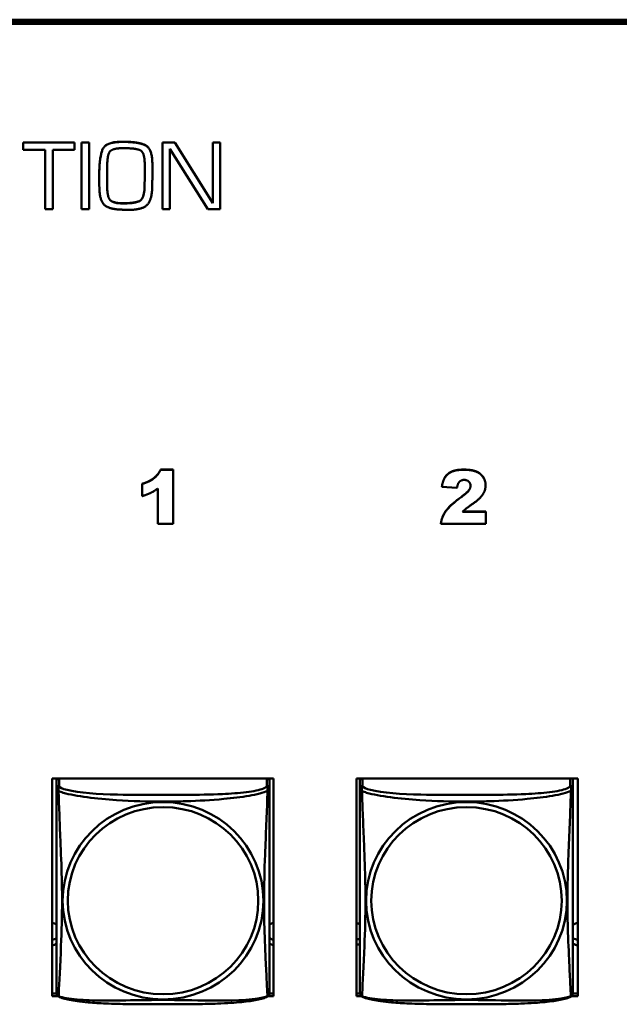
# Model space of a CAD drawing. Header units: inches. Extents: x 0.8 to 75.7, y -7.8 to 49.3.
# Tile 261 of 339: x 61.2 to 62.5, y 13.8 to 16. Entities that reach past the tile are written whole.
import ezdxf

# ---------------------------------------------------------------- set-up
doc = ezdxf.new("R2010")
doc.units = ezdxf.units.IN
doc.header["$MEASUREMENT"] = 0
doc.layers.add('Visible Edges(ROSSANSI)', color=7, linetype='Continuous', lineweight=50)
doc.layers.add('Visible Tangent Edges(ROSSANSI)', color=7, linetype='Continuous', lineweight=50)

msp = doc.modelspace()

# ---------------------------------------------------------------- linework, layer by layer
at = {"layer": 'Visible Edges(ROSSANSI)'}
for p, q in [((56.4653, 16.0014), (69.1231, 16.0014)), ((56.4653, 15.9981), (69.1231, 15.9981)), ((69.1231, 15.9977), (56.4653, 15.9977)), ((69.1231, 15.992), (56.4653, 15.992)), ((61.1665, 15.7292), (61.1665, 15.7288)), ((61.1665, 15.7292), (61.2807, 15.7292)), ((61.1665, 15.7288), (61.1665, 15.7132)), ((61.2807, 15.7288), (61.1665, 15.7288)), ((61.2807, 15.7292), (61.2807, 15.7288)), ((61.2807, 15.7132), (61.2807, 15.7288)), ((61.2959, 15.7292), (61.2959, 15.7288)), ((61.2959, 15.7292), (61.313, 15.7292)), ((61.2959, 15.7288), (61.2959, 15.5816)), ((61.313, 15.7288), (61.2959, 15.7288)), ((61.313, 15.7292), (61.313, 15.7288)), ((61.313, 15.5816), (61.313, 15.7288)), ((61.3844, 15.7308), (61.3918, 15.7308)), ((61.3918, 15.7304), (61.3844, 15.7304)), ((61.4755, 15.7292), (61.4755, 15.7288)), ((61.4755, 15.7292), (61.503, 15.7292)), ((61.4755, 15.7288), (61.4755, 15.5816)), ((61.503, 15.7288), (61.4755, 15.7288)), ((61.503, 15.7292), (61.503, 15.7288)), ((61.503, 15.7292), (61.5873, 15.5947)), ((61.5873, 15.5943), (61.503, 15.7288)), ((61.5873, 15.7292), (61.5873, 15.7288)), ((61.5873, 15.7292), (61.6037, 15.7292)), ((61.5873, 15.7288), (61.5873, 15.5943)), ((61.6037, 15.7288), (61.5873, 15.7288)), ((61.6037, 15.7292), (61.6037, 15.7288)), ((61.6037, 15.5816), (61.6037, 15.7288)), ((61.1665, 15.7132), (61.2153, 15.7132)), ((61.2153, 15.7132), (61.2153, 15.5816)), ((61.2327, 15.7132), (61.2807, 15.7132)), ((61.2327, 15.5816), (61.2327, 15.7132)), ((61.3871, 15.7165), (61.3927, 15.7165)), ((61.492, 15.7148), (61.5763, 15.5816)), ((61.492, 15.5816), (61.492, 15.7148)), ((61.3527, 15.6533), (61.3532, 15.6805)), ((61.4364, 15.68), (61.4364, 15.6557)), ((61.4533, 15.6811), (61.4533, 15.6807)), ((61.3356, 15.6616), (61.3356, 15.6612)), ((61.3356, 15.6612), (61.3356, 15.6526)), ((61.3527, 15.6534), (61.353, 15.6301)), ((61.353, 15.6297), (61.3527, 15.6533)), ((61.4533, 15.6549), (61.4533, 15.6545)), ((61.3356, 15.6386), (61.3356, 15.6383)), ((61.4361, 15.6318), (61.4361, 15.6314)), ((61.2153, 15.5816), (61.2327, 15.5816)), ((61.2959, 15.5816), (61.313, 15.5816)), ((61.4755, 15.5816), (61.492, 15.5816)), ((61.5763, 15.5816), (61.6037, 15.5816)), ((61.4717, 15.0039), (61.4993, 15.0039)), ((61.4717, 15.0039), (61.4717, 15.0035)), ((61.4993, 15.0035), (61.4717, 15.0035)), ((61.4993, 15.0039), (61.4993, 15.0035)), ((61.4993, 14.8837), (61.4993, 15.0035)), ((61.4306, 14.9724), (61.4306, 14.972)), ((61.4306, 14.972), (61.4306, 14.9451)), ((61.4656, 14.9623), (61.4656, 14.8837)), ((62.0956, 14.9663), (62.0956, 14.9659)), ((62.0956, 14.9659), (62.129, 14.9633)), ((62.1924, 14.9696), (62.1924, 14.9692)), ((62.1932, 14.9103), (62.1411, 14.9103)), ((62.1415, 14.9107), (62.1932, 14.9107)), ((62.1932, 14.9107), (62.1932, 14.9103)), ((62.1932, 14.8837), (62.1932, 14.9103)), ((61.4656, 14.8837), (61.4993, 14.8837)), ((62.0932, 14.8841), (62.0932, 14.8837)), ((62.0932, 14.8837), (62.1932, 14.8837)), ((61.2308, 13.8363), (61.2308, 14.3188)), ((61.2308, 14.3188), (61.7223, 14.3188)), ((61.2408, 14.3144), (61.2408, 14.2967)), ((61.7132, 14.2967), (61.7132, 14.3144)), ((61.7223, 14.3188), (61.7223, 13.8363)), ((61.9058, 13.8363), (61.9058, 14.3188)), ((61.9058, 14.3188), (62.3973, 14.3188)), ((61.9138, 14.3145), (61.9138, 14.3188)), ((61.9138, 14.3144), (61.9138, 14.2967)), ((62.3862, 14.3188), (62.3862, 14.3144)), ((62.3862, 14.2967), (62.3862, 14.3144)), ((62.3973, 14.3188), (62.3973, 13.8363)), ((61.2308, 13.8424), (61.2408, 13.8424)), ((61.7131, 13.8424), (61.7223, 13.8424)), ((61.9058, 13.8424), (61.9138, 13.8424)), ((62.3861, 13.8424), (62.3973, 13.8424)), ((61.2439, 13.8363), (61.2308, 13.8363)), ((61.7223, 13.8363), (61.71, 13.8363)), ((61.9169, 13.8363), (61.9058, 13.8363)), ((62.3973, 13.8363), (62.383, 13.8363))]:
    msp.add_line(p, q, dxfattribs=at)
for centre, start, end in [((61.2545, 13.8437), 180, 189.1496), ((61.6994, 13.8437), 350.8504, 360), ((61.9275, 13.8437), 180, 189.1496), ((62.3724, 13.8437), 350.8504, 360)]:
    msp.add_arc(centre, 0.0138, start, end, dxfattribs=at)
for centre, major_axis, start_param, end_param in [((61.2467, 14.3144), (-0.00591, 0), 5.403119, 6.283185), ((61.7073, 14.3144), (0.00591, 0), 0, 0.880066), ((61.9197, 14.3144), (-0.00591, 0), 5.403119, 6.283185), ((62.3803, 14.3144), (0.00591, 0), 0, 0.880066), ((61.2273, 13.9741), (0.0255, 0), 1.012755, 1.431657), ((61.7273, 13.9741), (0.0255, 0), 1.766847, 2.154575), ((61.9003, 13.9741), (0.0255, 0), 1.012755, 1.351931), ((62.4003, 13.9741), (0.0255, 0), 1.687426, 2.154575), ((61.2273, 13.9861), (0.0255, 0), 4.851528, 5.27043), ((61.2273, 13.9741), (-0.0255, 0), 1.709936, 2.128837), ((61.7273, 13.9861), (0.0255, 0), 4.12861, 4.516339), ((61.7273, 13.9741), (-0.0255, 0), 0.987017, 1.374746), ((61.9003, 13.9861), (0.0255, 0), 4.931254, 5.27043), ((61.9003, 13.9741), (-0.0255, 0), 1.789662, 2.128837), ((62.4003, 13.9861), (0.0255, 0), 4.12861, 4.595759), ((62.4003, 13.9741), (-0.0255, 0), 0.987017, 1.454167)]:
    msp.add_ellipse(centre, major_axis=major_axis, ratio=0.981793, start_param=start_param, end_param=end_param, dxfattribs=at)
for points in [[(61.3356, 15.6616), (61.3356, 15.6917), (61.3479, 15.7308), (61.3844, 15.7308)], [(61.3844, 15.7304), (61.3479, 15.7304), (61.3356, 15.6913), (61.3356, 15.6612)], [(61.3918, 15.7308), (61.4222, 15.7308), (61.4533, 15.7157), (61.4533, 15.6811)], [(61.4533, 15.6807), (61.4533, 15.7154), (61.4222, 15.7304), (61.3918, 15.7304)], [(61.3532, 15.6805), (61.3536, 15.7045), (61.3673, 15.7165), (61.3871, 15.7165)], [(61.3927, 15.7165), (61.4168, 15.7165), (61.4364, 15.7072), (61.4364, 15.68)], [(61.4528, 15.6283), (61.4533, 15.6413), (61.4533, 15.6677), (61.4533, 15.6807)], [(61.3356, 15.6526), (61.3356, 15.6456), (61.3356, 15.631), (61.3359, 15.6237)], [(61.4361, 15.6318), (61.4361, 15.6378), (61.4364, 15.6499), (61.4364, 15.6561)], [(61.4364, 15.6557), (61.4364, 15.6495), (61.4361, 15.6374), (61.4361, 15.6314)], [(61.3889, 15.5945), (61.4143, 15.5945), (61.4354, 15.6048), (61.4361, 15.6318)], [(61.4361, 15.6314), (61.4354, 15.6045), (61.4143, 15.5941), (61.3889, 15.5941)], [(61.3359, 15.6237), (61.3374, 15.5956), (61.3638, 15.5802), (61.3891, 15.5802)], [(61.353, 15.6301), (61.3534, 15.6086), (61.3662, 15.5945), (61.3889, 15.5945)], [(61.3889, 15.5941), (61.3662, 15.5941), (61.3534, 15.6083), (61.353, 15.6297)], [(61.4024, 15.5799), (61.4307, 15.5799), (61.4521, 15.6014), (61.4528, 15.6283)], [(61.3891, 15.5802), (61.3907, 15.5802), (61.3939, 15.5802), (61.3957, 15.5799)], [(61.3957, 15.5799), (61.3966, 15.5799), (61.3981, 15.5799), (61.3991, 15.5799)], [(61.3991, 15.5799), (61.3999, 15.5799), (61.4015, 15.5799), (61.4024, 15.5799)], [(61.4306, 14.9724), (61.4476, 14.9777), (61.4664, 14.9928), (61.4717, 15.0039)], [(61.4717, 15.0035), (61.4664, 14.9924), (61.4476, 14.9773), (61.4306, 14.972)], [(62.0956, 14.9663), (62.0976, 14.9801), (62.1081, 14.9956), (62.1272, 15.0039), (62.144, 15.0039)], [(62.144, 15.0035), (62.1272, 15.0035), (62.1081, 14.9953), (62.0976, 14.9797), (62.0956, 14.9659)], [(62.144, 15.0039), (62.1616, 15.0039), (62.1812, 14.996), (62.1924, 14.9798), (62.1924, 14.9696)], [(62.1924, 14.9692), (62.1924, 14.9794), (62.1812, 14.9956), (62.1616, 15.0035), (62.144, 15.0035)], [(62.129, 14.9633), (62.1304, 14.9733), (62.1385, 14.9811), (62.1449, 14.9811)], [(62.1449, 14.9811), (62.1511, 14.9811), (62.1591, 14.9735), (62.1591, 14.968)], [(61.4306, 14.9451), (61.4421, 14.9486), (61.4574, 14.9561), (61.4656, 14.9623)], [(62.1591, 14.968), (62.1591, 14.963), (62.1509, 14.9519), (62.1364, 14.9413)], [(62.1626, 14.927), (62.1796, 14.9388), (62.1924, 14.9584), (62.1924, 14.9692)], [(62.0932, 14.8841), (62.0949, 14.8986), (62.1124, 14.9242), (62.1364, 14.9417)], [(62.1364, 14.9413), (62.1124, 14.9238), (62.0949, 14.8982), (62.0932, 14.8837)], [(62.1411, 14.9103), (62.1457, 14.9147), (62.1526, 14.9202), (62.1626, 14.927)]]:
    msp.add_open_spline(points, degree=2, dxfattribs=at)
for points, degree, knots in [([(62.1364, 14.9417), (62.1509, 14.9523), (62.1591, 14.9633), (62.1591, 14.9682)], 2, [0, 0, 0, 1, 1.981842, 1.981842, 1.981842]), ([(61.2408, 14.2967), (61.2408, 14.2941), (61.2408, 14.2895), (61.2408, 14.2834), (61.2408, 14.2721), (61.2408, 14.2557), (61.2408, 14.2379), (61.2408, 14.22), (61.2408, 14.2008), (61.2408, 14.1817), (61.2408, 14.1545), (61.2408, 14.1274), (61.2408, 14.1006), (61.2408, 14.0839), (61.2408, 14.0672), (61.2408, 14.0506), (61.2408, 14.0174), (61.2408, 13.9842), (61.2408, 13.952), (61.2408, 13.9118), (61.2408, 13.8714), (61.2408, 13.8527), (61.2408, 13.847), (61.2408, 13.8438), (61.2408, 13.8437)], 3, [0.325731, 0.325731, 0.325731, 0.325731, 0.404774, 0.404774, 0.404774, 0.550532, 0.550532, 0.550532, 0.69629, 0.69629, 0.69629, 0.902598, 0.902598, 0.902598, 1.03154, 1.03154, 1.03154, 1.289425, 1.289425, 1.289425, 1.610774, 1.610774, 1.610774, 1.710218, 1.710218, 1.710218, 1.710218]), ([(61.7132, 13.8437), (61.7132, 13.8437), (61.7132, 13.8446), (61.7132, 13.8463), (61.7132, 13.8509), (61.7132, 13.8619), (61.7132, 13.8757), (61.7132, 13.8895), (61.7132, 13.9061), (61.7132, 13.9235), (61.7132, 13.9481), (61.7132, 13.9745), (61.7132, 14.0009), (61.7132, 14.0174), (61.7132, 14.034), (61.7132, 14.0506), (61.7132, 14.0838), (61.7132, 14.1171), (61.7132, 14.1511), (61.7132, 14.1934), (61.7132, 14.2392), (61.7132, 14.2708), (61.7132, 14.2832), (61.7132, 14.2926), (61.7132, 14.2967)], 3, [0.352862, 0.352862, 0.352862, 0.352862, 0.404774, 0.404774, 0.404774, 0.550532, 0.550532, 0.550532, 0.69629, 0.69629, 0.69629, 0.902598, 0.902598, 0.902598, 1.03154, 1.03154, 1.03154, 1.289425, 1.289425, 1.289425, 1.610774, 1.610774, 1.610774, 1.73735, 1.73735, 1.73735, 1.73735]), ([(61.9138, 14.2967), (61.9138, 14.2941), (61.9138, 14.2895), (61.9138, 14.2834), (61.9138, 14.2721), (61.9138, 14.2557), (61.9138, 14.2379), (61.9138, 14.22), (61.9138, 14.2008), (61.9138, 14.1817), (61.9138, 14.1545), (61.9138, 14.1274), (61.9138, 14.1006), (61.9138, 14.0839), (61.9138, 14.0672), (61.9138, 14.0506), (61.9138, 14.0174), (61.9138, 13.9842), (61.9138, 13.952), (61.9138, 13.9118), (61.9138, 13.8714), (61.9138, 13.8527), (61.9138, 13.847), (61.9138, 13.8438), (61.9138, 13.8437)], 3, [0.325731, 0.325731, 0.325731, 0.325731, 0.404774, 0.404774, 0.404774, 0.550532, 0.550532, 0.550532, 0.69629, 0.69629, 0.69629, 0.902598, 0.902598, 0.902598, 1.03154, 1.03154, 1.03154, 1.289425, 1.289425, 1.289425, 1.610774, 1.610774, 1.610774, 1.710218, 1.710218, 1.710218, 1.710218]), ([(62.3862, 13.8437), (62.3862, 13.8437), (62.3862, 13.8446), (62.3862, 13.8463), (62.3862, 13.8509), (62.3862, 13.8619), (62.3862, 13.8757), (62.3862, 13.8895), (62.3862, 13.9061), (62.3862, 13.9235), (62.3862, 13.9481), (62.3862, 13.9745), (62.3862, 14.0009), (62.3862, 14.0174), (62.3862, 14.034), (62.3862, 14.0506), (62.3862, 14.0838), (62.3862, 14.1171), (62.3862, 14.1511), (62.3862, 14.1934), (62.3862, 14.2392), (62.3862, 14.2708), (62.3862, 14.2832), (62.3862, 14.2926), (62.3862, 14.2967)], 3, [0.352862, 0.352862, 0.352862, 0.352862, 0.404774, 0.404774, 0.404774, 0.550532, 0.550532, 0.550532, 0.69629, 0.69629, 0.69629, 0.902598, 0.902598, 0.902598, 1.03154, 1.03154, 1.03154, 1.289425, 1.289425, 1.289425, 1.610774, 1.610774, 1.610774, 1.73735, 1.73735, 1.73735, 1.73735]), ([(61.245, 13.8356), (61.2444, 13.8359), (61.2439, 13.8363), (61.243, 13.8371), (61.2426, 13.8376), (61.242, 13.8384), (61.2418, 13.8389), (61.2414, 13.8397), (61.2413, 13.8401), (61.2411, 13.8409), (61.241, 13.8412), (61.2409, 13.8415)], 3, [0.02273771, 0.02273771, 0.02273771, 0.02273771, 0.02954865, 0.02954865, 0.03635958, 0.03635958, 0.04317052, 0.04317052, 0.04998146, 0.04998146, 0.0567924, 0.0567924, 0.0567924, 0.0567924]), ([(61.709, 13.8356), (61.7096, 13.8359), (61.7101, 13.8363), (61.711, 13.8371), (61.7114, 13.8376), (61.712, 13.8384), (61.7122, 13.8389), (61.7126, 13.8397), (61.7127, 13.8401), (61.7129, 13.8409), (61.713, 13.8412), (61.713, 13.8415)], 3, [0.02273771, 0.02273771, 0.02273771, 0.02273771, 0.02954865, 0.02954865, 0.03635958, 0.03635958, 0.04317052, 0.04317052, 0.04998146, 0.04998146, 0.0567924, 0.0567924, 0.0567924, 0.0567924]), ([(61.918, 13.8356), (61.9174, 13.8359), (61.9169, 13.8363), (61.916, 13.8371), (61.9156, 13.8376), (61.915, 13.8384), (61.9148, 13.8389), (61.9144, 13.8397), (61.9143, 13.8401), (61.9141, 13.8409), (61.914, 13.8412), (61.9139, 13.8415)], 3, [0.02273771, 0.02273771, 0.02273771, 0.02273771, 0.02954865, 0.02954865, 0.03635958, 0.03635958, 0.04317052, 0.04317052, 0.04998146, 0.04998146, 0.0567924, 0.0567924, 0.0567924, 0.0567924]), ([(62.382, 13.8356), (62.3826, 13.8359), (62.3831, 13.8363), (62.384, 13.8371), (62.3844, 13.8376), (62.385, 13.8384), (62.3852, 13.8389), (62.3856, 13.8397), (62.3857, 13.8401), (62.3859, 13.8409), (62.386, 13.8412), (62.386, 13.8415)], 3, [0.02273771, 0.02273771, 0.02273771, 0.02273771, 0.02954865, 0.02954865, 0.03635958, 0.03635958, 0.04317052, 0.04317052, 0.04998146, 0.04998146, 0.0567924, 0.0567924, 0.0567924, 0.0567924]), ([(61.709, 13.8356), (61.7057, 13.8338), (61.7021, 13.8326), (61.6941, 13.8302), (61.6897, 13.8291), (61.6802, 13.8272), (61.6752, 13.8264), (61.664, 13.8248), (61.6578, 13.8241), (61.6439, 13.8227), (61.6362, 13.822), (61.6184, 13.8209), (61.6081, 13.8203), (61.5832, 13.8194), (61.5685, 13.8191), (61.5368, 13.8186), (61.5198, 13.8185), (61.4858, 13.8184), (61.4688, 13.8184), (61.4348, 13.8185), (61.4178, 13.8186), (61.3838, 13.8191), (61.3666, 13.8195), (61.3364, 13.8208), (61.3233, 13.8216), (61.3023, 13.8234), (61.2942, 13.8242), (61.2806, 13.8261), (61.2749, 13.827), (61.2648, 13.829), (61.2604, 13.83), (61.2522, 13.8324), (61.2485, 13.8338), (61.245, 13.8356)], 3, [-1.678204, -1.678204, -1.678204, -1.678204, -1.629815, -1.629815, -1.580861, -1.580861, -1.532583, -1.532583, -1.479316, -1.479316, -1.416961, -1.416961, -1.337799, -1.337799, -1.226353, -1.226353, -1.09702, -1.09702, -0.967687, -0.967687, -0.838354, -0.838354, -0.709022, -0.709022, -0.60577, -0.60577, -0.53827, -0.53827, -0.483941, -0.483941, -0.435529, -0.435529, -0.384876, -0.384876, -0.384876, -0.384876]), ([(62.382, 13.8356), (62.3787, 13.8338), (62.3751, 13.8326), (62.3671, 13.8302), (62.3627, 13.8291), (62.3532, 13.8272), (62.3482, 13.8264), (62.337, 13.8248), (62.3308, 13.8241), (62.3169, 13.8227), (62.3092, 13.822), (62.2914, 13.8209), (62.2811, 13.8203), (62.2562, 13.8194), (62.2415, 13.8191), (62.2098, 13.8186), (62.1928, 13.8185), (62.1588, 13.8184), (62.1418, 13.8184), (62.1078, 13.8185), (62.0908, 13.8186), (62.0568, 13.8191), (62.0396, 13.8195), (62.0094, 13.8208), (61.9963, 13.8216), (61.9753, 13.8234), (61.9672, 13.8242), (61.9536, 13.8261), (61.9479, 13.827), (61.9378, 13.829), (61.9334, 13.83), (61.9252, 13.8324), (61.9215, 13.8338), (61.918, 13.8356)], 3, [-1.678204, -1.678204, -1.678204, -1.678204, -1.629815, -1.629815, -1.580861, -1.580861, -1.532583, -1.532583, -1.479316, -1.479316, -1.416961, -1.416961, -1.337799, -1.337799, -1.226353, -1.226353, -1.09702, -1.09702, -0.967687, -0.967687, -0.838354, -0.838354, -0.709022, -0.709022, -0.60577, -0.60577, -0.53827, -0.53827, -0.483941, -0.483941, -0.435529, -0.435529, -0.384876, -0.384876, -0.384876, -0.384876])]:
    msp.add_open_spline(points, degree=degree, knots=knots, dxfattribs=at)
at = {"layer": 'Visible Tangent Edges(ROSSANSI)'}
for p, q in [((61.3844, 15.7308), (61.3844, 15.7304)), ((61.3918, 15.7308), (61.3918, 15.7304)), ((61.353, 15.6301), (61.353, 15.6297)), ((61.3889, 15.5945), (61.3889, 15.5941)), ((62.144, 15.0039), (62.144, 15.0035)), ((62.1364, 14.9417), (62.1364, 14.9413)), ((61.2467, 14.3025), (61.2467, 14.3188)), ((61.7073, 14.3188), (61.7073, 14.3025)), ((61.9197, 14.3025), (61.9197, 14.3188)), ((62.3803, 14.3188), (62.3803, 14.3025))]:
    msp.add_line(p, q, dxfattribs=at)
for centre, major_axis, start_param, end_param in [((61.2467, 14.2967), (-0.00591, 0), 4.712389, 6.283185), ((61.7073, 14.2967), (0.00591, 0), 0, 1.570796), ((61.9197, 14.2967), (-0.00591, 0), 4.712389, 6.283185), ((62.3803, 14.2967), (0.00591, 0), 0, 1.570796)]:
    msp.add_ellipse(centre, major_axis=major_axis, ratio=0.981793, start_param=start_param, end_param=end_param, dxfattribs=at)
for centre, major_axis in [((61.477, 14.048), (-0.2227, 0)), ((61.477, 14.0482), (-0.2113, 0)), ((62.15, 14.048), (-0.2227, 0)), ((62.15, 14.0482), (-0.2113, 0))]:
    msp.add_ellipse(centre, major_axis=major_axis, ratio=0.981793, dxfattribs=at)
for points, knots in [([(61.2453, 14.2914), (61.2451, 14.2925), (61.245, 14.2936), (61.2449, 14.2955), (61.245, 14.2964), (61.2451, 14.2978), (61.2452, 14.2982), (61.2454, 14.2988), (61.2455, 14.299), (61.2456, 14.2996), (61.2457, 14.2998), (61.246, 14.3005), (61.2461, 14.3009), (61.2465, 14.3017), (61.2466, 14.3021), (61.2467, 14.3025)], [-0.00026741, -0.00026741, -0.00026741, -0.00026741, 0.01456352, 0.01456352, 0.03151317, 0.03151317, 0.04210669, 0.04210669, 0.04740346, 0.04740346, 0.05587828, 0.05587828, 0.06943799, 0.06943799, 0.0844808, 0.0844808, 0.0844808, 0.0844808]), ([(61.7073, 14.3025), (61.7067, 14.3005), (61.704, 14.2985), (61.6996, 14.2967), (61.6915, 14.2935), (61.6776, 14.2907), (61.6614, 14.2887), (61.6453, 14.2867), (61.6271, 14.2854), (61.6085, 14.2845), (61.5821, 14.2833), (61.5548, 14.2829), (61.5277, 14.2827), (61.5108, 14.2826), (61.4939, 14.2825), (61.477, 14.2825), (61.4431, 14.2825), (61.4093, 14.2826), (61.3756, 14.2834), (61.3336, 14.2845), (61.2897, 14.2872), (61.2641, 14.2937), (61.254, 14.2962), (61.2476, 14.2993), (61.2467, 14.3025)], [0.325731, 0.325731, 0.325731, 0.325731, 0.404774, 0.404774, 0.404774, 0.550532, 0.550532, 0.550532, 0.69629, 0.69629, 0.69629, 0.902598, 0.902598, 0.902598, 1.03154, 1.03154, 1.03154, 1.289425, 1.289425, 1.289425, 1.610774, 1.610774, 1.610774, 1.73735, 1.73735, 1.73735, 1.73735]), ([(61.7073, 14.3025), (61.7074, 14.3021), (61.7075, 14.3017), (61.7078, 14.3009), (61.708, 14.3005), (61.7083, 14.2998), (61.7084, 14.2996), (61.7085, 14.299), (61.7086, 14.2988), (61.7087, 14.2982), (61.7088, 14.2978), (61.709, 14.2964), (61.7091, 14.2955), (61.709, 14.2936), (61.7089, 14.2925), (61.7087, 14.2914)], [-0.0844808, -0.0844808, -0.0844808, -0.0844808, -0.06943799, -0.06943799, -0.05587828, -0.05587828, -0.04740346, -0.04740346, -0.04210669, -0.04210669, -0.03151317, -0.03151317, -0.01456352, -0.01456352, 0.00026741, 0.00026741, 0.00026741, 0.00026741]), ([(61.9183, 14.2914), (61.9181, 14.2925), (61.918, 14.2936), (61.9179, 14.2955), (61.918, 14.2964), (61.9181, 14.2978), (61.9182, 14.2982), (61.9184, 14.2988), (61.9185, 14.299), (61.9186, 14.2996), (61.9187, 14.2998), (61.919, 14.3005), (61.9191, 14.3009), (61.9195, 14.3017), (61.9196, 14.3021), (61.9197, 14.3025)], [-0.00026741, -0.00026741, -0.00026741, -0.00026741, 0.01456352, 0.01456352, 0.03151317, 0.03151317, 0.04210669, 0.04210669, 0.04740346, 0.04740346, 0.05587828, 0.05587828, 0.06943799, 0.06943799, 0.0844808, 0.0844808, 0.0844808, 0.0844808]), ([(62.3803, 14.3025), (62.3797, 14.3005), (62.377, 14.2985), (62.3726, 14.2967), (62.3645, 14.2935), (62.3506, 14.2907), (62.3344, 14.2887), (62.3183, 14.2867), (62.3001, 14.2854), (62.2815, 14.2845), (62.2551, 14.2833), (62.2278, 14.2829), (62.2007, 14.2827), (62.1838, 14.2826), (62.1669, 14.2825), (62.15, 14.2825), (62.1161, 14.2825), (62.0823, 14.2826), (62.0486, 14.2834), (62.0066, 14.2845), (61.9627, 14.2872), (61.9371, 14.2937), (61.927, 14.2962), (61.9206, 14.2993), (61.9197, 14.3025)], [0.325731, 0.325731, 0.325731, 0.325731, 0.404774, 0.404774, 0.404774, 0.550532, 0.550532, 0.550532, 0.69629, 0.69629, 0.69629, 0.902598, 0.902598, 0.902598, 1.03154, 1.03154, 1.03154, 1.289425, 1.289425, 1.289425, 1.610774, 1.610774, 1.610774, 1.73735, 1.73735, 1.73735, 1.73735]), ([(62.3803, 14.3025), (62.3804, 14.3021), (62.3805, 14.3017), (62.3808, 14.3009), (62.381, 14.3005), (62.3813, 14.2998), (62.3814, 14.2996), (62.3815, 14.299), (62.3816, 14.2988), (62.3817, 14.2982), (62.3818, 14.2978), (62.382, 14.2964), (62.3821, 14.2955), (62.382, 14.2936), (62.3819, 14.2925), (62.3817, 14.2914)], [-0.0844808, -0.0844808, -0.0844808, -0.0844808, -0.06943799, -0.06943799, -0.05587828, -0.05587828, -0.04740346, -0.04740346, -0.04210669, -0.04210669, -0.03151317, -0.03151317, -0.01456352, -0.01456352, 0.00026741, 0.00026741, 0.00026741, 0.00026741]), ([(61.2408, 14.2967), (61.2408, 14.2964), (61.2408, 14.2961), (61.2408, 14.2957), (61.2409, 14.2955), (61.241, 14.2952), (61.2411, 14.2951), (61.2412, 14.2949), (61.2413, 14.2948), (61.2415, 14.2946), (61.2417, 14.2944), (61.2423, 14.2938), (61.2428, 14.2934), (61.2439, 14.2925), (61.2445, 14.292), (61.2453, 14.2914)], [-0.0844808, -0.0844808, -0.0844808, -0.0844808, -0.06943799, -0.06943799, -0.05587828, -0.05587828, -0.04740346, -0.04740346, -0.04210669, -0.04210669, -0.03151317, -0.03151317, -0.01456352, -0.01456352, 0.00026741, 0.00026741, 0.00026741, 0.00026741]), ([(61.2453, 13.8365), (61.2454, 13.8381), (61.2456, 13.8404), (61.2457, 13.8432), (61.2468, 13.8631), (61.2489, 13.9062), (61.2506, 13.9477), (61.252, 13.981), (61.253, 14.0145), (61.253, 14.048), (61.253, 14.0647), (61.2528, 14.0815), (61.2523, 14.0985), (61.2517, 14.1257), (61.2505, 14.1538), (61.2493, 14.1823), (61.2485, 14.2025), (61.2477, 14.223), (61.247, 14.2422), (61.2462, 14.2613), (61.2456, 14.2791), (61.2453, 14.2914)], [-1.657319, -1.657319, -1.657319, -1.657319, -1.610774, -1.610774, -1.610774, -1.289425, -1.289425, -1.289425, -1.03154, -1.03154, -1.03154, -0.902598, -0.902598, -0.902598, -0.69629, -0.69629, -0.69629, -0.550532, -0.550532, -0.550532, -0.405761, -0.405761, -0.405761, -0.405761]), ([(61.2453, 14.2914), (61.2481, 14.2901), (61.2516, 14.2888), (61.2556, 14.2876), (61.2833, 14.2793), (61.3303, 14.2742), (61.3738, 14.2713), (61.4087, 14.2689), (61.4429, 14.2679), (61.477, 14.2679), (61.494, 14.2679), (61.5111, 14.2682), (61.5282, 14.2687), (61.5557, 14.2696), (61.5839, 14.2712), (61.6115, 14.2737), (61.6311, 14.2755), (61.6504, 14.2778), (61.6677, 14.2808), (61.6849, 14.2838), (61.6998, 14.2874), (61.7087, 14.2914)], [-1.657319, -1.657319, -1.657319, -1.657319, -1.610774, -1.610774, -1.610774, -1.289425, -1.289425, -1.289425, -1.03154, -1.03154, -1.03154, -0.902598, -0.902598, -0.902598, -0.69629, -0.69629, -0.69629, -0.550532, -0.550532, -0.550532, -0.405761, -0.405761, -0.405761, -0.405761]), ([(61.7087, 14.2914), (61.7086, 14.2874), (61.7084, 14.2829), (61.7083, 14.2779), (61.7072, 14.2435), (61.705, 14.1943), (61.7033, 14.1503), (61.702, 14.1151), (61.701, 14.0815), (61.701, 14.048), (61.701, 14.0313), (61.7012, 14.0146), (61.7016, 13.9978), (61.7023, 13.9711), (61.7035, 13.9439), (61.7046, 13.9181), (61.7055, 13.8999), (61.7063, 13.8824), (61.707, 13.8677), (61.7077, 13.8531), (61.7083, 13.8415), (61.7087, 13.8365)], [-1.657319, -1.657319, -1.657319, -1.657319, -1.610774, -1.610774, -1.610774, -1.289425, -1.289425, -1.289425, -1.03154, -1.03154, -1.03154, -0.902598, -0.902598, -0.902598, -0.69629, -0.69629, -0.69629, -0.550532, -0.550532, -0.550532, -0.405761, -0.405761, -0.405761, -0.405761]), ([(61.7087, 14.2914), (61.7094, 14.292), (61.7101, 14.2925), (61.7112, 14.2934), (61.7117, 14.2938), (61.7123, 14.2944), (61.7125, 14.2946), (61.7127, 14.2948), (61.7127, 14.2949), (61.7129, 14.2951), (61.713, 14.2952), (61.7131, 14.2955), (61.7131, 14.2957), (61.7132, 14.2961), (61.7132, 14.2964), (61.7132, 14.2967)], [-0.00026741, -0.00026741, -0.00026741, -0.00026741, 0.01456352, 0.01456352, 0.03151317, 0.03151317, 0.04210669, 0.04210669, 0.04740346, 0.04740346, 0.05587828, 0.05587828, 0.06943799, 0.06943799, 0.0844808, 0.0844808, 0.0844808, 0.0844808]), ([(61.9138, 14.2967), (61.9138, 14.2964), (61.9138, 14.2961), (61.9138, 14.2957), (61.9139, 14.2955), (61.914, 14.2952), (61.9141, 14.2951), (61.9142, 14.2949), (61.9143, 14.2948), (61.9145, 14.2946), (61.9147, 14.2944), (61.9153, 14.2938), (61.9158, 14.2934), (61.9169, 14.2925), (61.9175, 14.292), (61.9183, 14.2914)], [-0.0844808, -0.0844808, -0.0844808, -0.0844808, -0.06943799, -0.06943799, -0.05587828, -0.05587828, -0.04740346, -0.04740346, -0.04210669, -0.04210669, -0.03151317, -0.03151317, -0.01456352, -0.01456352, 0.00026741, 0.00026741, 0.00026741, 0.00026741]), ([(61.9183, 13.8365), (61.9184, 13.8381), (61.9186, 13.8404), (61.9187, 13.8432), (61.9198, 13.8631), (61.9219, 13.9062), (61.9236, 13.9477), (61.925, 13.981), (61.926, 14.0145), (61.926, 14.048), (61.926, 14.0647), (61.9258, 14.0815), (61.9253, 14.0985), (61.9247, 14.1257), (61.9235, 14.1538), (61.9223, 14.1823), (61.9215, 14.2025), (61.9207, 14.223), (61.92, 14.2422), (61.9192, 14.2613), (61.9186, 14.2791), (61.9183, 14.2914)], [-1.657319, -1.657319, -1.657319, -1.657319, -1.610774, -1.610774, -1.610774, -1.289425, -1.289425, -1.289425, -1.03154, -1.03154, -1.03154, -0.902598, -0.902598, -0.902598, -0.69629, -0.69629, -0.69629, -0.550532, -0.550532, -0.550532, -0.405761, -0.405761, -0.405761, -0.405761]), ([(61.9183, 14.2914), (61.9211, 14.2901), (61.9246, 14.2888), (61.9286, 14.2876), (61.9563, 14.2793), (62.0033, 14.2742), (62.0468, 14.2713), (62.0817, 14.2689), (62.1159, 14.2679), (62.15, 14.2679), (62.167, 14.2679), (62.1841, 14.2682), (62.2012, 14.2687), (62.2287, 14.2696), (62.2569, 14.2712), (62.2845, 14.2737), (62.3041, 14.2755), (62.3234, 14.2778), (62.3407, 14.2808), (62.3579, 14.2838), (62.3728, 14.2874), (62.3817, 14.2914)], [-1.657319, -1.657319, -1.657319, -1.657319, -1.610774, -1.610774, -1.610774, -1.289425, -1.289425, -1.289425, -1.03154, -1.03154, -1.03154, -0.902598, -0.902598, -0.902598, -0.69629, -0.69629, -0.69629, -0.550532, -0.550532, -0.550532, -0.405761, -0.405761, -0.405761, -0.405761]), ([(62.3817, 14.2914), (62.3816, 14.2874), (62.3814, 14.2829), (62.3813, 14.2779), (62.3802, 14.2435), (62.378, 14.1943), (62.3763, 14.1503), (62.375, 14.1151), (62.374, 14.0815), (62.374, 14.048), (62.374, 14.0313), (62.3742, 14.0146), (62.3746, 13.9978), (62.3753, 13.9711), (62.3765, 13.9439), (62.3776, 13.9181), (62.3785, 13.8999), (62.3793, 13.8824), (62.38, 13.8677), (62.3807, 13.8531), (62.3813, 13.8415), (62.3817, 13.8365)], [-1.657319, -1.657319, -1.657319, -1.657319, -1.610774, -1.610774, -1.610774, -1.289425, -1.289425, -1.289425, -1.03154, -1.03154, -1.03154, -0.902598, -0.902598, -0.902598, -0.69629, -0.69629, -0.69629, -0.550532, -0.550532, -0.550532, -0.405761, -0.405761, -0.405761, -0.405761]), ([(62.3817, 14.2914), (62.3824, 14.292), (62.3831, 14.2925), (62.3842, 14.2934), (62.3847, 14.2938), (62.3853, 14.2944), (62.3855, 14.2946), (62.3857, 14.2948), (62.3857, 14.2949), (62.3859, 14.2951), (62.386, 14.2952), (62.3861, 14.2955), (62.3861, 14.2957), (62.3862, 14.2961), (62.3862, 14.2964), (62.3862, 14.2967)], [-0.00026741, -0.00026741, -0.00026741, -0.00026741, 0.01456352, 0.01456352, 0.03151317, 0.03151317, 0.04210669, 0.04210669, 0.04740346, 0.04740346, 0.05587828, 0.05587828, 0.06943799, 0.06943799, 0.0844808, 0.0844808, 0.0844808, 0.0844808]), ([(61.2453, 13.8365), (61.2445, 13.8367), (61.2439, 13.8369), (61.2428, 13.8377), (61.2423, 13.8382), (61.2417, 13.8391), (61.2415, 13.8395), (61.2413, 13.8401), (61.2412, 13.8403), (61.2411, 13.8408), (61.241, 13.8411), (61.241, 13.8415), (61.2409, 13.8415), (61.2409, 13.8415)], [-0.00026741, -0.00026741, -0.00026741, -0.00026741, 0.01456352, 0.01456352, 0.03151317, 0.03151317, 0.04210669, 0.04210669, 0.04740346, 0.04740346, 0.05587828, 0.05587828, 0.0567924, 0.0567924, 0.0567924, 0.0567924]), ([(61.713, 13.8415), (61.713, 13.8415), (61.713, 13.8415), (61.713, 13.8411), (61.7129, 13.8408), (61.7127, 13.8403), (61.7127, 13.8401), (61.7125, 13.8395), (61.7123, 13.8391), (61.7117, 13.8382), (61.7112, 13.8377), (61.7101, 13.8369), (61.7094, 13.8367), (61.7087, 13.8365)], [-0.0567924, -0.0567924, -0.0567924, -0.0567924, -0.05587828, -0.05587828, -0.04740346, -0.04740346, -0.04210669, -0.04210669, -0.03151317, -0.03151317, -0.01456352, -0.01456352, 0.00026741, 0.00026741, 0.00026741, 0.00026741]), ([(61.9183, 13.8365), (61.9175, 13.8367), (61.9169, 13.8369), (61.9158, 13.8377), (61.9153, 13.8382), (61.9147, 13.8391), (61.9145, 13.8395), (61.9143, 13.8401), (61.9142, 13.8403), (61.9141, 13.8408), (61.914, 13.8411), (61.914, 13.8415), (61.9139, 13.8415), (61.9139, 13.8415)], [-0.00026741, -0.00026741, -0.00026741, -0.00026741, 0.01456352, 0.01456352, 0.03151317, 0.03151317, 0.04210669, 0.04210669, 0.04740346, 0.04740346, 0.05587828, 0.05587828, 0.0567924, 0.0567924, 0.0567924, 0.0567924]), ([(62.386, 13.8415), (62.386, 13.8415), (62.386, 13.8415), (62.386, 13.8411), (62.3859, 13.8408), (62.3857, 13.8403), (62.3857, 13.8401), (62.3855, 13.8395), (62.3853, 13.8391), (62.3847, 13.8382), (62.3842, 13.8377), (62.3831, 13.8369), (62.3824, 13.8367), (62.3817, 13.8365)], [-0.0567924, -0.0567924, -0.0567924, -0.0567924, -0.05587828, -0.05587828, -0.04740346, -0.04740346, -0.04210669, -0.04210669, -0.03151317, -0.03151317, -0.01456352, -0.01456352, 0.00026741, 0.00026741, 0.00026741, 0.00026741]), ([(61.245, 13.8356), (61.2449, 13.8356), (61.2449, 13.8357), (61.245, 13.8359), (61.2451, 13.8361), (61.2453, 13.8365)], [-0.02273771, -0.02273771, -0.02273771, -0.02273771, -0.01456352, -0.01456352, 0.00026741, 0.00026741, 0.00026741, 0.00026741]), ([(61.7087, 13.8365), (61.7058, 13.8354), (61.7023, 13.8344), (61.6983, 13.8335), (61.6707, 13.8273), (61.6237, 13.8263), (61.5802, 13.8268), (61.5453, 13.8272), (61.5111, 13.8281), (61.477, 13.8281), (61.4599, 13.8281), (61.4429, 13.8279), (61.4257, 13.8276), (61.3982, 13.8272), (61.3701, 13.8265), (61.3424, 13.8267), (61.3229, 13.8269), (61.3035, 13.8276), (61.2862, 13.8291), (61.2691, 13.8307), (61.2541, 13.8331), (61.2453, 13.8365)], [-1.657319, -1.657319, -1.657319, -1.657319, -1.610774, -1.610774, -1.610774, -1.289425, -1.289425, -1.289425, -1.03154, -1.03154, -1.03154, -0.902598, -0.902598, -0.902598, -0.69629, -0.69629, -0.69629, -0.550532, -0.550532, -0.550532, -0.405761, -0.405761, -0.405761, -0.405761]), ([(61.7087, 13.8365), (61.7089, 13.8361), (61.709, 13.8359), (61.709, 13.8357), (61.709, 13.8356), (61.709, 13.8356)], [-0.00026741, -0.00026741, -0.00026741, -0.00026741, 0.01456352, 0.01456352, 0.02273771, 0.02273771, 0.02273771, 0.02273771]), ([(61.918, 13.8356), (61.9179, 13.8356), (61.9179, 13.8357), (61.918, 13.8359), (61.9181, 13.8361), (61.9183, 13.8365)], [-0.02273771, -0.02273771, -0.02273771, -0.02273771, -0.01456352, -0.01456352, 0.00026741, 0.00026741, 0.00026741, 0.00026741]), ([(62.3817, 13.8365), (62.3788, 13.8354), (62.3753, 13.8344), (62.3713, 13.8335), (62.3437, 13.8273), (62.2967, 13.8263), (62.2532, 13.8268), (62.2183, 13.8272), (62.1841, 13.8281), (62.15, 13.8281), (62.1329, 13.8281), (62.1159, 13.8279), (62.0987, 13.8276), (62.0712, 13.8272), (62.0431, 13.8265), (62.0154, 13.8267), (61.9959, 13.8269), (61.9765, 13.8276), (61.9592, 13.8291), (61.9421, 13.8307), (61.9271, 13.8331), (61.9183, 13.8365)], [-1.657319, -1.657319, -1.657319, -1.657319, -1.610774, -1.610774, -1.610774, -1.289425, -1.289425, -1.289425, -1.03154, -1.03154, -1.03154, -0.902598, -0.902598, -0.902598, -0.69629, -0.69629, -0.69629, -0.550532, -0.550532, -0.550532, -0.405761, -0.405761, -0.405761, -0.405761]), ([(62.3817, 13.8365), (62.3819, 13.8361), (62.382, 13.8359), (62.382, 13.8357), (62.382, 13.8356), (62.382, 13.8356)], [-0.00026741, -0.00026741, -0.00026741, -0.00026741, 0.01456352, 0.01456352, 0.02273771, 0.02273771, 0.02273771, 0.02273771])]:
    msp.add_open_spline(points, degree=3, knots=knots, dxfattribs=at)

doc.saveas('drawing.dxf')
